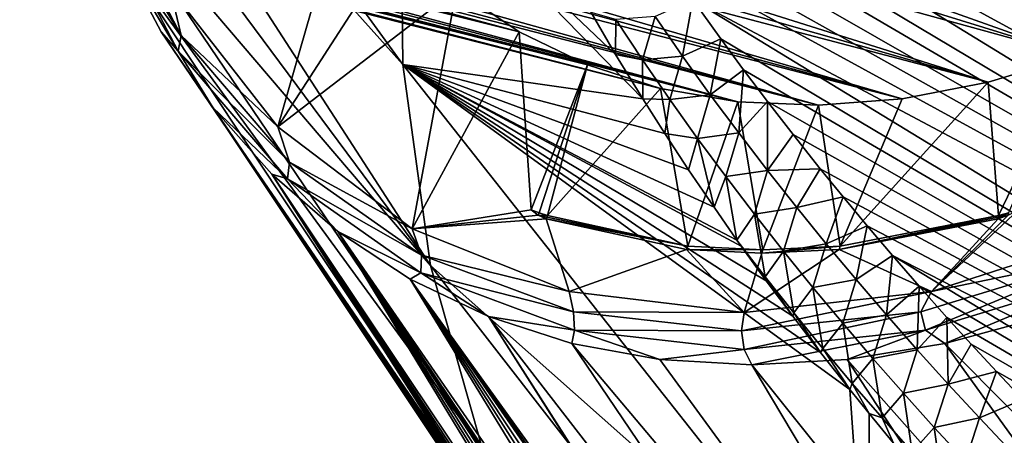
# Model space of a CAD drawing. Header units: metres. Extents: x -80 to 80, y -455 to 95.
# Tile 652 of 656: x 21.95 to 32.24, y -30.79 to -26.44. Entities that reach past the tile are written whole.
import ezdxf

# ---------------------------------------------------------------- set-up
doc = ezdxf.new("R2010")
doc.units = ezdxf.units.M
doc.layers.add('solid_501010_k_01_01', color=7, linetype='CONTINUOUS')
doc.layers.add('solid_501010_k_01_02', color=7, linetype='CONTINUOUS')

msp = doc.modelspace()

# ---------------------------------------------------------------- linework, layer by layer
at = {"layer": 'solid_501010_k_01_01'}
for points in [[(48.930904, -27.243206, 78.347664), (29.223274, -16.141136, 57.524426), (28.92063, -16.195309, 57.142628)], [(48.930904, -27.243206, 78.347664), (29.55695, -16.098274, 57.946098), (29.223274, -16.141136, 57.524426)], [(48.930904, -27.243206, 78.347664), (29.924366, -16.068705, 58.411007), (29.55695, -16.098274, 57.946098)], [(48.930904, -27.243206, 78.347664), (30.328257, -16.054445, 58.922562), (29.924366, -16.068705, 58.411007)], [(48.930904, -27.243206, 78.347664), (48.813446, -26.101007, 78.669655), (30.328257, -16.054445, 58.922562)], [(48.949039, -28.364574, 78.028893), (28.645903, -16.258699, 56.796902), (28.396858, -16.329779, 56.484379)], [(48.949039, -28.364574, 78.028893), (28.92063, -16.195309, 57.142628), (28.645903, -16.258699, 56.796902)], [(48.949039, -28.364574, 78.028893), (48.930904, -27.243206, 78.347664), (28.92063, -16.195309, 57.142628)], [(48.949039, -28.364574, 78.028893), (28.396858, -16.329779, 56.484379), (28.171574, -16.407223, 56.202545)], [(48.949039, -28.364574, 78.028893), (28.171574, -16.407223, 56.202545), (27.968023, -16.489662, 55.948803)], [(48.949039, -28.364574, 78.028893), (27.968023, -16.489662, 55.948803), (27.617683, -16.664696, 55.514824)], [(48.871037, -29.46402, 77.714508), (27.617683, -16.664696, 55.514824), (27.331871, -16.848345, 55.164162)], [(48.871037, -29.46402, 77.714508), (48.949039, -28.364574, 78.028893), (27.617683, -16.664696, 55.514824)], [(48.871037, -29.46402, 77.714508), (27.331871, -16.848345, 55.164162), (27.09687, -17.036543, 54.879189)], [(48.871037, -29.46402, 77.714508), (27.09687, -17.036543, 54.879189), (26.902964, -17.22716, 54.647247)], [(48.699295, -30.540434, 77.405418), (26.902964, -17.22716, 54.647247), (26.741646, -17.419497, 54.457458)], [(48.699295, -30.540434, 77.405418), (48.871037, -29.46402, 77.714508), (26.902964, -17.22716, 54.647247)], [(48.699295, -30.540434, 77.405418), (26.741646, -17.419497, 54.457458), (26.60722, -17.61331, 54.302475)], [(48.699295, -30.540434, 77.405418), (26.60722, -17.61331, 54.302475), (26.494772, -17.809689, 54.17609)], [(48.699295, -30.540434, 77.405418), (26.494772, -17.809689, 54.17609), (26.400814, -18.009596, 54.073948)], [(48.699295, -30.540434, 77.405418), (26.400814, -18.009596, 54.073948), (26.322964, -18.215181, 53.993126)], [(48.435406, -31.592724, 77.102257), (26.322964, -18.215181, 53.993126), (26.259298, -18.428988, 53.931446)], [(48.435406, -31.592724, 77.102257), (48.699295, -30.540434, 77.405418), (26.322964, -18.215181, 53.993126)], [(48.435406, -31.592724, 77.102257), (26.259298, -18.428988, 53.931446), (26.209053, -18.653618, 53.888157)], [(48.435406, -31.592724, 77.102257), (26.209053, -18.653618, 53.888157), (26.172232, -18.892937, 53.86359)], [(48.435406, -31.592724, 77.102257), (26.172232, -18.892937, 53.86359), (26.149338, -19.151089, 53.858852)], [(48.435406, -31.592724, 77.102257), (26.149338, -19.151089, 53.858852), (26.142216, -19.432684, 53.876694)], [(48.080143, -32.619682, 76.805489), (26.142216, -19.432684, 53.876694), (26.153563, -19.744051, 53.921177)], [(48.080143, -32.619682, 76.805489), (48.435406, -31.592724, 77.102257), (26.142216, -19.432684, 53.876694)], [(48.080143, -32.619682, 76.805489), (26.153563, -19.744051, 53.921177), (26.18726, -20.091518, 53.997902)], [(48.080143, -32.619682, 76.805489), (26.18726, -20.091518, 53.997902), (26.249296, -20.484293, 54.115299)], [(47.63353, -33.619808, 76.515434), (26.249296, -20.484293, 54.115299), (26.347134, -20.932013, 54.283844)], [(47.63353, -33.619808, 76.515434), (48.080143, -32.619682, 76.805489), (26.249296, -20.484293, 54.115299)], [(47.63353, -33.619808, 76.515434), (26.347134, -20.932013, 54.283844), (26.491901, -21.447462, 54.518658)], [(25.958055, -26.909235, 51.647449), (21.997601, -21.449982, 43.664146), (22.106365, -22.602701, 42.865013)], [(25.958055, -26.909235, 51.647449), (25.932423, -24.664818, 53.011299), (21.997601, -21.449982, 43.664146)], [(47.63353, -33.619808, 76.515434), (26.491901, -21.447462, 54.518658), (26.585558, -21.734112, 54.665932)], [(47.63353, -33.619808, 76.515434), (26.585558, -21.734112, 54.665932), (26.696081, -22.042099, 54.836575)], [(47.63353, -33.619808, 76.515434), (26.696081, -22.042099, 54.836575), (26.825502, -22.372776, 55.033195)], [(33.907654, -26.441183, 27.909069), (21.061672, -22.571903, 13.38431), (22.289732, -22.331213, 13.336493)], [(34.826778, -25.967447, 27.242741), (33.907654, -26.441183, 27.909069), (22.289732, -22.331213, 13.336493)], [(47.094879, -34.59116, 76.232323), (26.825502, -22.372776, 55.033195), (26.975754, -22.727423, 55.258324)], [(47.094879, -34.59116, 76.232323), (47.63353, -33.619808, 76.515434), (26.825502, -22.372776, 55.033195)], [(26.246181, -29.010332, 50.098083), (22.106365, -22.602701, 42.865013), (22.305971, -23.698736, 42.005901)], [(26.246181, -29.010332, 50.098083), (25.958055, -26.909235, 51.647449), (22.106365, -22.602701, 42.865013)], [(47.094879, -34.59116, 76.232323), (26.975754, -22.727423, 55.258324), (27.149096, -23.107498, 55.514839)], [(47.094879, -34.59116, 76.232323), (27.149096, -23.107498, 55.514839), (27.348673, -23.514986, 55.806583)], [(47.094879, -34.59116, 76.232323), (27.348673, -23.514986, 55.806583), (27.577295, -23.951519, 56.137016)], [(26.246181, -29.010332, 50.098083), (22.305971, -23.698736, 42.005901), (22.594902, -24.729744, 41.093346)], [(46.462849, -35.531303, 75.956284), (27.577295, -23.951519, 56.137016), (27.837812, -24.418732, 56.509655)], [(46.462849, -35.531303, 75.956284), (47.094879, -34.59116, 76.232323), (27.577295, -23.951519, 56.137016)], [(46.462849, -35.531303, 75.956284), (27.837812, -24.418732, 56.509655), (28.031233, -24.748434, 56.783913)], [(28.465424, -27.266436, 57.539356), (25.932423, -24.664818, 53.011299), (25.958055, -26.909235, 51.647449)], [(28.18273, -26.802843, 57.141804), (27.926893, -26.363655, 56.779144), (25.932423, -24.664818, 53.011299)], [(28.465424, -27.266436, 57.539356), (28.18273, -26.802843, 57.141804), (25.932423, -24.664818, 53.011299)], [(26.79163, -30.93038, 48.391018), (22.594902, -24.729744, 41.093346), (22.970953, -25.68787, 40.134304)], [(26.79163, -30.93038, 48.391018), (26.246181, -29.010332, 50.098083), (22.594902, -24.729744, 41.093346)], [(46.462849, -35.531303, 75.956284), (28.031233, -24.748434, 56.783913), (28.24176, -25.093397, 57.080379)], [(22.748032, -25.113079, 40.450581), (22.78871, -24.968559, 40.322701), (23.641468, -26.606861, 38.466351)], [(23.641468, -26.606861, 38.466351), (22.78871, -24.968559, 40.322701), (23.526287, -26.113705, 38.818699)], [(24.651403, -27.561239, 36.794926), (23.526287, -26.113705, 38.818699), (25.40052, -24.956093, 37.574116)], [(24.651403, -27.561239, 36.794926), (25.40052, -24.956093, 37.574116), (25.926291, -25.584858, 36.656811)], [(46.462849, -35.531303, 75.956284), (28.24176, -25.093397, 57.080379), (28.470833, -25.454405, 57.4007)], [(23.609573, -26.768255, 38.575111), (22.970953, -25.68787, 40.134304), (22.748032, -25.113079, 40.450581)], [(23.609573, -26.768255, 38.575111), (22.748032, -25.113079, 40.450581), (23.641468, -26.606861, 38.466351)], [(46.462849, -35.531303, 75.956284), (28.470833, -25.454405, 57.4007), (28.719501, -25.831945, 57.74609)], [(24.651403, -27.561239, 36.794926), (25.926291, -25.584858, 36.656811), (26.519527, -26.12361, 35.723507)], [(27.581789, -32.631409, 46.551159), (22.970953, -25.68787, 40.134304), (23.431265, -26.56583, 39.136063)], [(23.609573, -26.768255, 38.575111), (23.431265, -26.56583, 39.136063), (22.970953, -25.68787, 40.134304)], [(27.581789, -32.631409, 46.551159), (26.79163, -30.93038, 48.391018), (22.970953, -25.68787, 40.134304)], [(46.462849, -35.531303, 75.956284), (28.719501, -25.831945, 57.74609), (28.98991, -26.227108, 58.118896)], [(23.641468, -26.606861, 38.466351), (23.526287, -26.113705, 38.818699), (24.651403, -27.561239, 36.794926)], [(26.05603, -28.628172, 34.709469), (24.651403, -27.561239, 36.794926), (26.519527, -26.12361, 35.723507)], [(26.05603, -28.628172, 34.709469), (26.519527, -26.12361, 35.723507), (27.175175, -26.567749, 34.782169)], [(28.880716, -26.819677, 58.192055), (28.98991, -26.227108, 58.118896), (28.594481, -26.406139, 57.790619)], [(28.880716, -26.819677, 58.192055), (29.282873, -26.640228, 58.520073), (28.98991, -26.227108, 58.118896)], [(45.735458, -36.437271, 75.687325), (28.98991, -26.227108, 58.118896), (29.282873, -26.640228, 58.520073)], [(45.735458, -36.437271, 75.687325), (46.462849, -35.531303, 75.956284), (28.98991, -26.227108, 58.118896)], [(28.182905, -26.438341, 57.234413), (27.926893, -26.363655, 56.779144), (28.18273, -26.802843, 57.141804)], [(28.462742, -26.861189, 57.638481), (28.182905, -26.438341, 57.234413), (28.18273, -26.802843, 57.141804)], [(28.594481, -26.406139, 57.790619), (28.182905, -26.438341, 57.234413), (28.462742, -26.861189, 57.638481)], [(28.880716, -26.819677, 58.192055), (28.594481, -26.406139, 57.790619), (28.462742, -26.861189, 57.638481)], [(27.524588, -32.597, 46.093929), (23.431265, -26.56583, 39.136063), (23.972334, -27.356943, 38.106228)], [(23.609573, -26.768255, 38.575111), (23.972334, -27.356943, 38.106228), (23.431265, -26.56583, 39.136063)], [(27.57057, -32.624329, 46.47049), (27.581789, -32.631409, 46.551159), (23.431265, -26.56583, 39.136063)], [(27.524588, -32.597, 46.093929), (27.57057, -32.624329, 46.47049), (23.431265, -26.56583, 39.136063)], [(23.609573, -26.768255, 38.575111), (23.641468, -26.606861, 38.466351), (24.772959, -27.929893, 36.510189)], [(24.772959, -27.929893, 36.510189), (23.641468, -26.606861, 38.466351), (24.651403, -27.561239, 36.794926)], [(27.299526, -28.427776, 33.545479), (26.05603, -28.628172, 34.709469), (27.175175, -26.567749, 34.782169)], [(27.299526, -28.427776, 33.545479), (27.175175, -26.567749, 34.782169), (27.887634, -26.913486, 33.840828)], [(29.172182, -27.225645, 58.597427), (29.282873, -26.640228, 58.520073), (28.880716, -26.819677, 58.192055)], [(29.172182, -27.225645, 58.597427), (29.519564, -26.962896, 58.841835), (29.282873, -26.640228, 58.520073)], [(45.735458, -36.437271, 75.687325), (29.282873, -26.640228, 58.520073), (29.519564, -26.962896, 58.841835)], [(24.752716, -28.104916, 36.598801), (23.972334, -27.356943, 38.106228), (23.609573, -26.768255, 38.575111)], [(24.752716, -28.104916, 36.598801), (23.609573, -26.768255, 38.575111), (24.772959, -27.929893, 36.510189)], [(28.462742, -26.861189, 57.638481), (28.18273, -26.802843, 57.141804), (28.465424, -27.266436, 57.539356)], [(28.880716, -26.819677, 58.192055), (28.462742, -26.861189, 57.638481), (28.748009, -27.275537, 58.046379)], [(29.172182, -27.225645, 58.597427), (28.880716, -26.819677, 58.192055), (28.748009, -27.275537, 58.046379)], [(32.184086, -28.488749, 28.46785), (32.075375, -27.093485, 29.411453), (32.987904, -26.8176, 28.634035)], [(32.289021, -28.458508, 28.377565), (32.184086, -28.488749, 28.46785), (32.987904, -26.8176, 28.634035)], [(30.825041, -33.074905, 58.687809), (25.958055, -26.909235, 51.647449), (26.246181, -29.010332, 50.098083)], [(28.696095, -27.630301, 57.86134), (28.465424, -27.266436, 57.539356), (25.958055, -26.909235, 51.647449)], [(28.944584, -28.0089, 58.206173), (28.696095, -27.630301, 57.86134), (25.958055, -26.909235, 51.647449)], [(29.210867, -28.401836, 58.572975), (28.944584, -28.0089, 58.206173), (25.958055, -26.909235, 51.647449)], [(29.450172, -28.743782, 58.900818), (29.210867, -28.401836, 58.572975), (25.958055, -26.909235, 51.647449)], [(29.495937, -28.8081, 58.963306), (29.450172, -28.743782, 58.900818), (25.958055, -26.909235, 51.647449)], [(29.757385, -29.16968, 59.318794), (29.495937, -28.8081, 58.963306), (25.958055, -26.909235, 51.647449)], [(30.033358, -29.540634, 59.691677), (29.757385, -29.16968, 59.318794), (25.958055, -26.909235, 51.647449)], [(30.324146, -29.920141, 60.082298), (30.033358, -29.540634, 59.691677), (25.958055, -26.909235, 51.647449)], [(30.63002, -30.308502, 60.490288), (30.324146, -29.920141, 60.082298), (25.958055, -26.909235, 51.647449)], [(30.825041, -33.074905, 58.687809), (30.63002, -30.308502, 60.490288), (25.958055, -26.909235, 51.647449)], [(27.383915, -28.458506, 33.440071), (27.299526, -28.427776, 33.545479), (27.887634, -26.913486, 33.840828)], [(27.470842, -28.488749, 33.332333), (27.383915, -28.458506, 33.440071), (27.887634, -26.913486, 33.840828)], [(27.470842, -28.488749, 33.332333), (27.887634, -26.913486, 33.840828), (28.650826, -27.157869, 32.907528)], [(28.748009, -27.275537, 58.046379), (28.462742, -26.861189, 57.638481), (28.465424, -27.266436, 57.539356)], [(29.468542, -27.624527, 59.006302), (29.519564, -26.962896, 58.841835), (29.172182, -27.225645, 58.597427)], [(29.468542, -27.624527, 59.006302), (29.770117, -27.29623, 59.180889), (29.519564, -26.962896, 58.841835)], [(45.735458, -36.437271, 75.687325), (29.519564, -26.962896, 58.841835), (29.770117, -27.29623, 59.180889)], [(28.936871, -28.807201, 31.629505), (27.470842, -28.488749, 33.332333), (28.650826, -27.157869, 32.907528)], [(28.936871, -28.807201, 31.629505), (28.650826, -27.157869, 32.907528), (29.458237, -27.298817, 31.990219)], [(30.528393, -28.807201, 29.986912), (31.177847, -27.266485, 30.234695), (32.075375, -27.093485, 29.411453)], [(32.184086, -28.488749, 28.46785), (30.528393, -28.807201, 29.986912), (32.075375, -27.093485, 29.411453)], [(28.748009, -27.275537, 58.046379), (28.465424, -27.266436, 57.539356), (28.696095, -27.630301, 57.86134)], [(29.172182, -27.225645, 58.597427), (28.748009, -27.275537, 58.046379), (29.038343, -27.682013, 58.457672)], [(29.468542, -27.624527, 59.006302), (29.172182, -27.225645, 58.597427), (29.038343, -27.682013, 58.457672)], [(30.528393, -28.807201, 29.986912), (30.302979, -27.335125, 31.096735), (31.177847, -27.266485, 30.234695)], [(27.582561, -32.747959, 43.66729), (23.972334, -27.356943, 38.106228), (24.590042, -28.055187, 37.052628)], [(24.752716, -28.104916, 36.598801), (24.590042, -28.055187, 37.052628), (23.972334, -27.356943, 38.106228)], [(27.492371, -32.581245, 45.744335), (27.524588, -32.597, 46.093929), (23.972334, -27.356943, 38.106228)], [(27.4634, -32.579651, 45.11665), (27.492371, -32.581245, 45.744335), (23.972334, -27.356943, 38.106228)], [(27.473221, -32.610573, 44.570107), (27.4634, -32.579651, 45.11665), (23.972334, -27.356943, 38.106228)], [(27.514727, -32.668186, 44.090908), (27.473221, -32.610573, 44.570107), (23.972334, -27.356943, 38.106228)], [(27.582561, -32.747959, 43.66729), (27.514727, -32.668186, 44.090908), (23.972334, -27.356943, 38.106228)], [(29.038343, -27.682013, 58.457672), (28.748009, -27.275537, 58.046379), (28.696095, -27.630301, 57.86134)], [(29.720583, -28.84766, 30.796535), (28.936871, -28.807201, 31.629505), (29.458237, -27.298817, 31.990219)], [(29.720583, -28.84766, 30.796535), (29.458237, -27.298817, 31.990219), (30.302979, -27.335125, 31.096735)], [(29.76947, -28.016792, 59.418266), (29.770117, -27.29623, 59.180889), (29.468542, -27.624527, 59.006302)], [(30.528393, -28.807201, 29.986912), (29.720583, -28.84766, 30.796535), (30.302979, -27.335125, 31.096735)], [(29.76947, -28.016792, 59.418266), (30.037056, -27.641256, 59.539726), (29.770117, -27.29623, 59.180889)], [(45.735458, -36.437271, 75.687325), (29.770117, -27.29623, 59.180889), (30.037056, -27.641256, 59.539726)], [(24.772959, -27.929893, 36.510189), (24.651403, -27.561239, 36.794926), (26.05603, -28.628172, 34.709469)], [(29.038343, -27.682013, 58.457672), (28.696095, -27.630301, 57.86134), (28.944584, -28.0089, 58.206173)], [(29.038343, -27.682013, 58.457672), (28.944584, -28.0089, 58.206173), (29.210867, -28.401836, 58.572975)], [(29.468542, -27.624527, 59.006302), (29.038343, -27.682013, 58.457672), (29.333431, -28.08116, 58.871971)], [(29.333431, -28.08116, 58.871971), (29.038343, -27.682013, 58.457672), (29.210867, -28.401836, 58.572975)], [(29.76947, -28.016792, 59.418266), (29.468542, -27.624527, 59.006302), (29.333431, -28.08116, 58.871971)], [(29.76947, -28.016792, 59.418266), (30.320702, -27.998064, 59.918694), (30.037056, -27.641256, 59.539726)], [(45.735458, -36.437271, 75.687325), (30.037056, -27.641256, 59.539726), (30.320702, -27.998064, 59.918694)], [(24.752716, -28.104916, 36.598801), (24.772959, -27.929893, 36.510189), (26.152315, -28.901569, 34.507572)], [(26.152315, -28.901569, 34.507572), (24.772959, -27.929893, 36.510189), (26.05603, -28.628172, 34.709469)], [(28.068487, -33.250622, 42.371731), (24.590042, -28.055187, 37.052628), (25.279692, -28.655252, 35.983284)], [(24.752716, -28.104916, 36.598801), (25.279692, -28.655252, 35.983284), (24.590042, -28.055187, 37.052628)], [(27.673489, -32.847385, 43.290447), (27.582561, -32.747959, 43.66729), (24.590042, -28.055187, 37.052628)], [(27.785175, -32.964485, 42.952419), (27.673489, -32.847385, 43.290447), (24.590042, -28.055187, 37.052628)], [(27.916695, -33.098682, 42.647877), (27.785175, -32.964485, 42.952419), (24.590042, -28.055187, 37.052628)], [(28.068487, -33.250622, 42.371731), (27.916695, -33.098682, 42.647877), (24.590042, -28.055187, 37.052628)], [(29.333431, -28.08116, 58.871971), (29.210867, -28.401836, 58.572975), (29.450172, -28.743782, 58.900818)], [(29.76947, -28.016792, 59.418266), (29.333431, -28.08116, 58.871971), (29.632975, -28.473495, 59.288921)], [(29.632975, -28.473495, 59.288921), (29.333431, -28.08116, 58.871971), (29.450172, -28.743782, 58.900818)], [(30.074722, -28.402817, 59.832993), (29.76947, -28.016792, 59.418266), (29.632975, -28.473495, 59.288921)], [(30.074722, -28.402817, 59.832993), (30.320702, -27.998064, 59.918694), (29.76947, -28.016792, 59.418266)], [(30.074722, -28.402817, 59.832993), (30.559534, -28.291948, 60.23629), (30.320702, -27.998064, 59.918694)], [(45.735458, -36.437271, 75.687325), (30.320702, -27.998064, 59.918694), (30.559534, -28.291948, 60.23629)], [(26.14628, -29.086599, 34.575558), (25.279692, -28.655252, 35.983284), (24.752716, -28.104916, 36.598801)], [(26.14628, -29.086599, 34.575558), (24.752716, -28.104916, 36.598801), (26.152315, -28.901569, 34.507572)], [(30.384089, -28.782925, 60.250198), (30.559534, -28.291948, 60.23629), (30.074722, -28.402817, 59.832993)], [(30.384089, -28.782925, 60.250198), (30.811012, -28.594246, 60.568733), (30.559534, -28.291948, 60.23629)], [(45.735458, -36.437271, 75.687325), (30.559534, -28.291948, 60.23629), (30.811012, -28.594246, 60.568733)], [(27.299526, -28.427776, 33.545479), (27.372185, -28.483803, 33.437103), (26.05603, -28.628172, 34.709469)], [(27.372185, -28.483803, 33.437103), (27.454918, -28.522419, 33.328705), (26.05603, -28.628172, 34.709469)], [(27.383915, -28.458506, 33.440071), (27.372185, -28.483803, 33.437103), (27.299526, -28.427776, 33.545479)], [(27.470842, -28.488749, 33.332333), (27.372185, -28.483803, 33.437103), (27.383915, -28.458506, 33.440071)], [(27.463118, -28.505707, 33.330746), (27.454918, -28.522419, 33.328705), (27.372185, -28.483803, 33.437103)], [(27.463118, -28.505707, 33.330746), (27.372185, -28.483803, 33.437103), (27.470842, -28.488749, 33.332333)], [(27.463118, -28.505707, 33.330746), (27.470842, -28.488749, 33.332333), (28.936871, -28.807201, 31.629505)], [(29.632975, -28.473495, 59.288921), (29.450172, -28.743782, 58.900818), (29.74667, -29.128834, 59.318043)], [(30.074722, -28.402817, 59.832993), (29.632975, -28.473495, 59.288921), (29.936762, -28.859411, 59.708244)], [(29.936762, -28.859411, 59.708244), (29.632975, -28.473495, 59.288921), (29.74667, -29.128834, 59.318043)], [(30.384089, -28.782925, 60.250198), (30.074722, -28.402817, 59.832993), (29.936762, -28.859411, 59.708244)], [(30.520144, -28.841667, 29.974888), (30.528393, -28.807201, 29.986912), (32.184086, -28.488749, 28.46785)], [(32.182255, -28.505707, 28.460178), (30.520144, -28.841667, 29.974888), (32.184086, -28.488749, 28.46785)], [(32.391712, -28.427778, 28.289888), (33.515869, -28.628168, 27.010252), (31.485083, -29.281748, 28.716751)], [(32.285679, -28.483807, 28.36594), (32.391712, -28.427778, 28.289888), (31.485083, -29.281748, 28.716751)], [(32.179955, -28.522419, 28.452047), (32.285679, -28.483807, 28.36594), (31.485083, -29.281748, 28.716751)], [(32.179955, -28.522419, 28.452047), (32.289021, -28.458508, 28.377565), (32.285679, -28.483807, 28.36594)], [(32.182255, -28.505707, 28.460178), (32.289021, -28.458508, 28.377565), (32.179955, -28.522419, 28.452047)], [(32.182255, -28.505707, 28.460178), (32.184086, -28.488749, 28.46785), (32.289021, -28.458508, 28.377565)], [(27.454918, -28.522419, 33.328705), (27.697554, -29.28175, 32.625816), (26.05603, -28.628172, 34.709469)], [(27.463118, -28.505707, 33.330746), (28.936871, -28.807201, 31.629505), (27.454918, -28.522419, 33.328705)], [(28.924637, -28.841673, 31.621592), (27.697554, -29.28175, 32.625816), (27.454918, -28.522419, 33.328705)], [(28.924637, -28.841673, 31.621592), (27.454918, -28.522419, 33.328705), (28.936871, -28.807201, 31.629505)], [(30.697363, -29.15744, 60.669605), (30.811012, -28.594246, 60.568733), (30.384089, -28.782925, 60.250198)], [(32.182255, -28.505707, 28.460178), (32.179955, -28.522419, 28.452047), (30.520144, -28.841667, 29.974888)], [(30.520144, -28.841667, 29.974888), (32.179955, -28.522419, 28.452047), (31.485083, -29.281748, 28.716751)], [(30.697363, -29.15744, 60.669605), (31.076099, -28.905535, 60.917057), (30.811012, -28.594246, 60.568733)], [(45.735458, -36.437271, 75.687325), (30.811012, -28.594246, 60.568733), (31.076099, -28.905535, 60.917057)], [(29.212425, -34.354115, 41.334599), (25.279692, -28.655252, 35.983284), (26.03603, -29.152567, 34.906338)], [(26.14628, -29.086599, 34.575558), (26.03603, -29.152567, 34.906338), (25.279692, -28.655252, 35.983284)], [(28.241594, -33.421322, 42.12027), (28.068487, -33.250622, 42.371731), (25.279692, -28.655252, 35.983284)], [(28.438755, -33.613556, 41.891487), (28.241594, -33.421322, 42.12027), (25.279692, -28.655252, 35.983284)], [(28.663073, -33.830086, 41.683613), (28.438755, -33.613556, 41.891487), (25.279692, -28.655252, 35.983284)], [(28.919029, -34.07518, 41.497574), (28.663073, -33.830086, 41.683613), (25.279692, -28.655252, 35.983284)], [(29.212425, -34.354115, 41.334599), (28.919029, -34.07518, 41.497574), (25.279692, -28.655252, 35.983284)], [(26.152315, -28.901569, 34.507572), (26.05603, -28.628172, 34.709469), (27.697554, -29.28175, 32.625816)], [(33.317104, -28.901569, 27.112871), (31.485083, -29.281748, 28.716751), (33.515869, -28.628168, 27.010252)], [(28.924637, -28.841673, 31.621592), (28.936871, -28.807201, 31.629505), (29.720583, -28.84766, 30.796535)], [(29.74667, -29.128834, 59.318043), (29.450172, -28.743782, 58.900818), (29.495937, -28.8081, 58.963306)], [(29.74667, -29.128834, 59.318043), (29.495937, -28.8081, 58.963306), (29.757385, -29.16968, 59.318794)], [(29.710316, -28.882229, 30.786533), (29.720583, -28.84766, 30.796535), (30.528393, -28.807201, 29.986912)], [(29.710316, -28.882229, 30.786533), (30.528393, -28.807201, 29.986912), (30.520144, -28.841667, 29.974888)], [(30.384089, -28.782925, 60.250198), (29.936762, -28.859411, 59.708244), (30.244595, -29.239271, 60.129692)], [(30.697363, -29.15744, 60.669605), (30.384089, -28.782925, 60.250198), (30.244595, -29.239271, 60.129692)], [(26.14628, -29.086599, 34.575558), (26.152315, -28.901569, 34.507572), (27.741913, -29.495384, 32.513126)], [(27.741913, -29.495384, 32.513126), (26.152315, -28.901569, 34.507572), (27.697554, -29.28175, 32.625816)], [(28.924637, -28.841673, 31.621592), (29.525776, -29.501839, 30.607784), (27.697554, -29.28175, 32.625816)], [(28.924637, -28.841673, 31.621592), (29.710316, -28.882229, 30.786533), (29.525776, -29.501839, 30.607784)], [(28.924637, -28.841673, 31.621592), (29.720583, -28.84766, 30.796535), (29.710316, -28.882229, 30.786533)], [(30.520144, -28.841667, 29.974888), (31.485083, -29.281748, 28.716751), (29.525776, -29.501839, 30.607784)], [(29.710316, -28.882229, 30.786533), (30.520144, -28.841667, 29.974888), (29.525776, -29.501839, 30.607784)], [(29.936762, -28.859411, 59.708244), (29.74667, -29.128834, 59.318043), (30.046164, -29.506319, 59.735817)], [(30.244595, -29.239271, 60.129692), (29.936762, -28.859411, 59.708244), (30.046164, -29.506319, 59.735817)], [(31.014389, -29.526625, 61.090992), (31.076099, -28.905535, 60.917057), (30.697363, -29.15744, 60.669605)], [(31.014389, -29.526625, 61.090992), (31.353647, -29.225418, 61.28022), (31.076099, -28.905535, 60.917057)], [(44.910255, -37.305351, 75.425362), (31.076099, -28.905535, 60.917057), (31.353647, -29.225418, 61.28022)], [(44.910255, -37.305351, 75.425362), (45.735458, -36.437271, 75.687325), (31.076099, -28.905535, 60.917057)], [(33.317104, -28.901569, 27.112871), (31.373842, -29.495384, 28.76465), (31.485083, -29.281748, 28.716751)], [(31.421589, -29.686529, 28.773485), (31.373842, -29.495384, 28.76465), (33.317104, -28.901569, 27.112871)], [(33.384865, -29.086599, 27.104692), (31.421589, -29.686529, 28.773485), (33.317104, -28.901569, 27.112871)], [(31.353668, -35.584919, 56.599697), (26.246181, -29.010332, 50.098083), (26.79163, -30.93038, 48.391018)], [(31.353668, -35.584919, 56.599697), (30.825041, -33.074905, 58.687809), (26.246181, -29.010332, 50.098083)], [(26.14628, -29.086599, 34.575558), (26.853302, -29.543346, 33.829983), (26.03603, -29.152567, 34.906338)], [(27.752251, -29.686529, 32.56057), (26.853302, -29.543346, 33.829983), (26.14628, -29.086599, 34.575558)], [(27.752251, -29.686529, 32.56057), (26.14628, -29.086599, 34.575558), (27.741913, -29.495384, 32.513126)], [(33.384865, -29.086599, 27.104692), (31.62248, -29.824621, 28.740162), (31.421589, -29.686529, 28.773485)], [(33.384865, -29.086599, 27.104692), (32.661987, -29.543346, 27.834904), (31.62248, -29.824621, 28.740162)], [(30.935034, -35.965443, 41.00853), (26.03603, -29.152567, 34.906338), (26.853302, -29.543346, 33.829983)], [(29.550367, -34.673317, 41.19783), (29.212425, -34.354115, 41.334599), (26.03603, -29.152567, 34.906338)], [(29.942062, -35.04113, 41.092518), (29.550367, -34.673317, 41.19783), (26.03603, -29.152567, 34.906338)], [(30.398895, -35.467632, 41.025761), (29.942062, -35.04113, 41.092518), (26.03603, -29.152567, 34.906338)], [(30.65605, -35.706757, 41.010193), (30.398895, -35.467632, 41.025761), (26.03603, -29.152567, 34.906338)], [(30.935034, -35.965443, 41.00853), (30.65605, -35.706757, 41.010193), (26.03603, -29.152567, 34.906338)], [(29.74667, -29.128834, 59.318043), (29.757385, -29.16968, 59.318794), (30.033358, -29.540634, 59.691677)], [(30.046164, -29.506319, 59.735817), (29.74667, -29.128834, 59.318043), (30.033358, -29.540634, 59.691677)], [(30.697363, -29.15744, 60.669605), (30.244595, -29.239271, 60.129692), (30.556278, -29.613422, 60.55302)], [(31.014389, -29.526625, 61.090992), (30.697363, -29.15744, 60.669605), (30.556278, -29.613422, 60.55302)], [(31.335028, -29.890705, 61.514164), (31.353647, -29.225418, 61.28022), (31.014389, -29.526625, 61.090992)], [(31.335028, -29.890705, 61.514164), (31.644875, -29.553772, 61.659103), (31.353647, -29.225418, 61.28022)], [(44.910255, -37.305351, 75.425362), (31.353647, -29.225418, 61.28022), (31.644875, -29.553772, 61.659103)], [(27.741913, -29.495384, 32.513126), (27.697554, -29.28175, 32.625816), (29.525776, -29.501839, 30.607784)], [(29.498392, -29.695137, 30.581253), (29.525776, -29.501839, 30.607784), (31.485083, -29.281748, 28.716751)], [(31.373842, -29.495384, 28.76465), (29.498392, -29.695137, 30.581253), (31.485083, -29.281748, 28.716751)], [(30.244595, -29.239271, 60.129692), (30.046164, -29.506319, 59.735817), (30.349443, -29.877983, 60.155251)], [(30.556278, -29.613422, 60.55302), (30.244595, -29.239271, 60.129692), (30.349443, -29.877983, 60.155251)], [(27.741913, -29.495384, 32.513126), (29.525776, -29.501839, 30.607784), (29.498392, -29.695137, 30.581253)], [(27.752251, -29.686529, 32.56057), (27.741913, -29.495384, 32.513126), (29.498392, -29.695137, 30.581253)], [(29.526823, -29.88834, 30.608797), (29.498392, -29.695137, 30.581253), (31.373842, -29.495384, 28.76465)], [(31.421589, -29.686529, 28.773485), (29.526823, -29.88834, 30.608797), (31.373842, -29.495384, 28.76465)], [(30.046164, -29.506319, 59.735817), (30.033358, -29.540634, 59.691677), (30.324146, -29.920141, 60.082298)], [(30.349443, -29.877983, 60.155251), (30.046164, -29.506319, 59.735817), (30.324146, -29.920141, 60.082298)], [(31.014389, -29.526625, 61.090992), (30.556278, -29.613422, 60.55302), (30.871677, -29.982138, 60.978039)], [(31.335028, -29.890705, 61.514164), (31.014389, -29.526625, 61.090992), (30.871677, -29.982138, 60.978039)], [(32.296574, -36.582626, 39.341385), (26.853302, -29.543346, 33.829983), (27.725288, -29.824621, 32.762413)], [(27.752251, -29.686529, 32.56057), (27.725288, -29.824621, 32.762413), (26.853302, -29.543346, 33.829983)], [(30.994268, -36.02026, 41.010002), (30.935034, -35.965443, 41.00853), (26.853302, -29.543346, 33.829983)], [(32.296574, -36.582626, 39.341385), (30.994268, -36.02026, 41.010002), (26.853302, -29.543346, 33.829983)], [(30.556278, -29.613422, 60.55302), (30.349443, -29.877983, 60.155251), (30.656366, -30.244131, 60.576168)], [(30.871677, -29.982138, 60.978039), (30.556278, -29.613422, 60.55302), (30.656366, -30.244131, 60.576168)], [(31.659149, -30.249905, 61.938931), (31.644875, -29.553772, 61.659103), (31.335028, -29.890705, 61.514164)], [(38.342556, -36.582611, 33.101402), (31.62248, -29.824621, 28.740162), (32.661987, -29.543346, 27.834904)], [(44.910255, -37.305351, 75.425362), (31.644875, -29.553772, 61.659103), (31.899031, -29.833818, 61.987587)], [(31.659149, -30.249905, 61.938931), (31.899031, -29.833818, 61.987587), (31.644875, -29.553772, 61.659103)], [(27.752251, -29.686529, 32.56057), (28.645351, -29.994246, 31.711748), (27.725288, -29.824621, 32.762413)], [(27.752251, -29.686529, 32.56057), (29.526823, -29.88834, 30.608797), (28.645351, -29.994246, 31.711748)], [(27.752251, -29.686529, 32.56057), (29.498392, -29.695137, 30.581253), (29.526823, -29.88834, 30.608797)], [(31.421589, -29.686529, 28.773485), (29.606491, -30.05093, 30.685989), (29.526823, -29.88834, 30.608797)], [(31.421589, -29.686529, 28.773485), (30.601391, -29.994246, 29.692942), (29.606491, -30.05093, 30.685989)], [(31.421589, -29.686529, 28.773485), (31.62248, -29.824621, 28.740162), (30.601391, -29.994246, 29.692942)], [(33.698101, -36.92001, 37.693844), (27.725288, -29.824621, 32.762413), (28.645351, -29.994246, 31.711748)], [(33.698101, -36.92001, 37.693844), (32.296574, -36.582626, 39.341385), (27.725288, -29.824621, 32.762413)], [(36.740067, -36.92001, 34.554272), (30.601391, -29.994246, 29.692942), (31.62248, -29.824621, 28.740162)], [(38.342556, -36.582611, 33.101402), (36.740067, -36.92001, 34.554272), (31.62248, -29.824621, 28.740162)], [(31.659149, -30.249905, 61.938931), (32.163887, -30.120443, 62.328236), (31.899031, -29.833818, 61.987587)], [(44.910255, -37.305351, 75.425362), (31.899031, -29.833818, 61.987587), (32.163887, -30.120443, 62.328236)], [(29.526823, -29.88834, 30.608797), (29.606491, -30.05093, 30.685989), (28.645351, -29.994246, 31.711748)], [(30.349443, -29.877983, 60.155251), (30.324146, -29.920141, 60.082298), (30.63002, -30.308502, 60.490288)], [(30.656366, -30.244131, 60.576168), (30.349443, -29.877983, 60.155251), (30.63002, -30.308502, 60.490288)], [(31.335028, -29.890705, 61.514164), (30.871677, -29.982138, 60.978039), (31.19066, -30.345661, 61.404572)], [(31.659149, -30.249905, 61.938931), (31.335028, -29.890705, 61.514164), (31.19066, -30.345661, 61.404572)], [(33.698101, -36.92001, 37.693844), (28.645351, -29.994246, 31.711748), (29.606491, -30.05093, 30.685989)], [(35.18544, -37.032944, 36.091484), (29.606491, -30.05093, 30.685989), (30.601391, -29.994246, 29.692942)], [(36.740067, -36.92001, 34.554272), (35.18544, -37.032944, 36.091484), (30.601391, -29.994246, 29.692942)], [(30.871677, -29.982138, 60.978039), (30.656366, -30.244131, 60.576168), (30.96682, -30.605019, 60.998417)], [(31.19066, -30.345661, 61.404572), (30.871677, -29.982138, 60.978039), (30.96682, -30.605019, 60.998417)], [(33.698101, -36.92001, 37.693844), (29.606491, -30.05093, 30.685989), (35.18544, -37.032944, 36.091484)], [(31.986635, -30.604425, 62.36512), (32.163887, -30.120443, 62.328236), (31.659149, -30.249905, 61.938931)], [(31.986635, -30.604425, 62.36512), (32.438969, -30.413303, 62.680527), (32.163887, -30.120443, 62.328236)], [(44.910255, -37.305351, 75.425362), (32.163887, -30.120443, 62.328236), (32.438969, -30.413303, 62.680527)], [(30.656366, -30.244131, 60.576168), (30.63002, -30.308502, 60.490288), (30.832088, -30.559208, 60.758327)], [(30.96682, -30.605019, 60.998417), (30.656366, -30.244131, 60.576168), (30.832088, -30.559208, 60.758327)], [(31.659149, -30.249905, 61.938931), (31.19066, -30.345661, 61.404572), (31.513102, -30.704237, 61.832451)], [(31.986635, -30.604425, 62.36512), (31.659149, -30.249905, 61.938931), (31.513102, -30.704237, 61.832451)], [(30.832088, -30.559208, 60.758327), (30.63002, -30.308502, 60.490288), (30.825041, -33.074905, 58.687809)], [(31.19066, -30.345661, 61.404572), (30.96682, -30.605019, 60.998417), (31.280684, -30.960894, 61.421848)], [(31.513102, -30.704237, 61.832451), (31.19066, -30.345661, 61.404572), (31.280684, -30.960894, 61.421848)], [(32.317394, -30.95443, 62.792591), (32.438969, -30.413303, 62.680527), (31.986635, -30.604425, 62.36512)], [(31.086483, -30.868391, 61.094276), (30.832088, -30.559208, 60.758327), (30.825041, -33.074905, 58.687809)], [(30.96682, -30.605019, 60.998417), (30.832088, -30.559208, 60.758327), (31.086483, -30.868391, 61.094276)], [(31.280684, -30.960894, 61.421848), (30.96682, -30.605019, 60.998417), (31.086483, -30.868391, 61.094276)], [(31.986635, -30.604425, 62.36512), (31.513102, -30.704237, 61.832451), (31.838898, -31.058073, 62.26152)], [(32.317394, -30.95443, 62.792591), (31.986635, -30.604425, 62.36512), (31.838898, -31.058073, 62.26152)], [(31.513102, -30.704237, 61.832451), (31.280684, -30.960894, 61.421848), (31.597851, -31.311993, 61.846313)], [(31.838898, -31.058073, 62.26152), (31.513102, -30.704237, 61.832451), (31.597851, -31.311993, 61.846313)]]:
    msp.add_3dface(points, dxfattribs=at)
at = {"layer": 'solid_501010_k_01_02'}
for points in [[(27.175175, -26.567749, 34.782169), (8.961123, -21.66573, 20.734959), (9.170732, -21.918116, 19.718502)], [(27.175175, -26.567749, 34.782169), (26.519527, -26.12361, 35.723507), (8.961123, -21.66573, 20.734959)], [(27.175175, -26.567749, 34.782169), (9.170732, -21.918116, 19.718502), (9.492637, -22.143229, 18.817959)], [(27.887634, -26.913486, 33.840828), (9.492637, -22.143229, 18.817959), (9.922832, -22.34734, 18.002899)], [(27.887634, -26.913486, 33.840828), (27.175175, -26.567749, 34.782169), (9.492637, -22.143229, 18.817959)], [(27.887634, -26.913486, 33.840828), (9.922832, -22.34734, 18.002899), (10.471076, -22.53484, 17.246704)], [(28.650826, -27.157869, 32.907528), (10.471076, -22.53484, 17.246704), (11.144855, -22.703653, 16.545786)], [(28.650826, -27.157869, 32.907528), (27.887634, -26.913486, 33.840828), (10.471076, -22.53484, 17.246704)], [(32.987904, -26.8176, 28.634035), (19.874657, -22.758963, 13.471291), (21.061672, -22.571903, 13.38431)], [(33.907654, -26.441183, 27.909069), (32.987904, -26.8176, 28.634035), (21.061672, -22.571903, 13.38431)], [(28.650826, -27.157869, 32.907528), (11.144855, -22.703653, 16.545786), (11.980963, -22.854046, 15.88268)], [(32.987904, -26.8176, 28.634035), (18.746727, -22.896822, 13.59664), (19.874657, -22.758963, 13.471291)], [(29.458237, -27.298817, 31.990219), (11.980963, -22.854046, 15.88268), (13.016575, -22.977749, 15.255166)], [(29.458237, -27.298817, 31.990219), (28.650826, -27.157869, 32.907528), (11.980963, -22.854046, 15.88268)], [(32.075375, -27.093485, 29.411453), (17.69239, -22.991304, 13.758139), (18.746727, -22.896822, 13.59664)], [(32.987904, -26.8176, 28.634035), (32.075375, -27.093485, 29.411453), (18.746727, -22.896822, 13.59664)], [(29.458237, -27.298817, 31.990219), (13.016575, -22.977749, 15.255166), (13.617367, -23.024851, 14.960545)], [(30.302979, -27.335125, 31.096735), (13.617367, -23.024851, 14.960545), (14.282766, -23.059141, 14.679985)], [(30.302979, -27.335125, 31.096735), (29.458237, -27.298817, 31.990219), (13.617367, -23.024851, 14.960545)], [(31.177847, -27.266485, 30.234695), (15.829329, -23.075459, 14.171748), (16.719578, -23.048697, 13.951242)], [(32.075375, -27.093485, 29.411453), (16.719578, -23.048697, 13.951242), (17.69239, -22.991304, 13.758139)], [(32.075375, -27.093485, 29.411453), (31.177847, -27.266485, 30.234695), (16.719578, -23.048697, 13.951242)], [(30.302979, -27.335125, 31.096735), (14.282766, -23.059141, 14.679985), (15.018727, -23.077347, 14.415836)], [(31.177847, -27.266485, 30.234695), (15.018727, -23.077347, 14.415836), (15.829329, -23.075459, 14.171748)], [(31.177847, -27.266485, 30.234695), (30.302979, -27.335125, 31.096735), (15.018727, -23.077347, 14.415836)]]:
    msp.add_3dface(points, dxfattribs=at)

doc.saveas('drawing.dxf')
